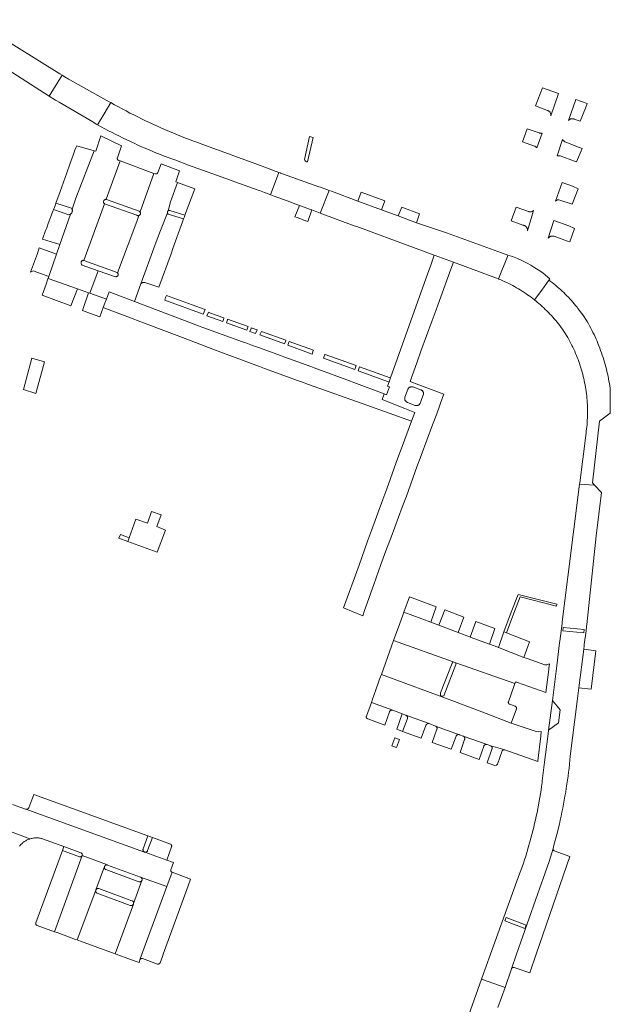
# Model space of a CAD drawing. Extents: x 152825 to 164088, y 457113 to 463005.
# Tile 303 of 364: x 158941 to 159086, y 460988 to 461229. Entities that reach past the tile are written whole.
import ezdxf

# ---------------------------------------------------------------- set-up
doc = ezdxf.new("R2010")
doc.units = 0
doc.header["$LTSCALE"] = 0.5
for name, color, linetype, lineweight in [('B-PV-VH-GESLOTENVERHARDING_BETON-GV', 251, 'CONTINUOUS', 18), ('B-PV-VH-GESLOTENVERHARDING_KUNSTSTOF-GV', 251, 'CONTINUOUS', 18), ('B-PV-VH-ONVERHARD_ZAND-GV', 251, 'CONTINUOUS', 18), ('B-PV-VH-OPENVERHARDING_BETONELEMENT-GV', 251, 'CONTINUOUS', 18), ('B-PV-VH-OPENVERHARDING_BETONSTRAATSTEEN-GV', 251, 'CONTINUOUS', 18), ('B-PV-VH-OPENVERHARDING_STRAATBAKSTEEN-GV', 251, 'CONTINUOUS', 18)]:
    doc.layers.add(name, color=color, linetype=linetype, lineweight=lineweight)

msp = doc.modelspace()

# ---------------------------------------------------------------- linework, layer by layer
at = {"layer": 'B-PV-VH-GESLOTENVERHARDING_BETON-GV', "flags": 128}
msp.add_lwpolyline([(159079.628, 461074.847), (159078.444, 461065.431), (159081.425, 461065.096), (159082.604, 461074.472)], close=True, dxfattribs=at)
at = {"layer": 'B-PV-VH-GESLOTENVERHARDING_KUNSTSTOF-GV', "flags": 128}
for points in [[(158947.234, 461145.407), (158944.175, 461146.255), (158942.082, 461138.583), (158945.154, 461137.629)], [(158975.92, 461107.813), (158973.521, 461108.646), (158972.505, 461105.811), (158969.663, 461106.82), (158967.998, 461102.193), (158967.681, 461101.32), (158974.94, 461098.683), (158976.972, 461104.117), (158974.85, 461104.952)]]:
    msp.add_lwpolyline(points, close=True, dxfattribs=at)
at = {"layer": 'B-PV-VH-ONVERHARD_ZAND-GV', "flags": 128}
for points in [[(158983.495, 461159.378), (158977.17, 461161.668), (158976.982, 461161.177), (158976.78, 461160.5), (158986.193, 461157.067), (158986.67, 461158.224)], [(158987.993, 461157.368), (158987.501, 461157.555), (158987.129, 461156.719), (158990.999, 461155.311), (158991.255, 461156.039), (158991.302, 461156.173)], [(158997.208, 461154.04), (158992.21, 461155.845), (158992.161, 461155.705), (158991.909, 461154.988), (158996.885, 461153.171), (158997.149, 461153.874)], [(158997.695, 461152.874), (158999.07, 461152.373), (158999.418, 461153.241), (158998.007, 461153.751), (158997.945, 461153.576)], [(159006.2, 461149.773), (159006.474, 461150.52), (159006.53, 461150.673), (159000.495, 461152.852), (159000.146, 461151.981)], [(159013.283, 461148.235), (159007.324, 461150.387), (159007.272, 461150.244), (159007.007, 461149.478), (159012.948, 461147.316), (159013.247, 461148.136)], [(159023.761, 461144.455), (159016.113, 461147.213), (159016.074, 461147.105), (159015.785, 461146.277), (159023.417, 461143.523)], [(159032.085, 461141.479), (159024.618, 461144.141), (159024.277, 461143.21), (159031.736, 461140.516), (159031.855, 461140.473), (159032.215, 461141.433)], [(159073.848, 461059.962), (159071.947, 461062.309), (159071.027, 461054.993), (159073.477, 461056.801)]]:
    msp.add_lwpolyline(points, close=True, dxfattribs=at)
at = {"layer": 'B-PV-VH-OPENVERHARDING_BETONELEMENT-GV', "flags": 128}
msp.add_lwpolyline([(159011.789, 461194.468), (159013.216, 461200.458), (159012.309, 461200.671), (159011.042, 461195.048), (159011.145, 461194.85), (159011.303, 461194.609), (159011.544, 461194.477)], close=True, dxfattribs=at)
at = {"layer": 'B-PV-VH-OPENVERHARDING_BETONSTRAATSTEEN-GV', "flags": 128}
for points in [[(158929.688, 461229.359), (158926.834, 461224.186), (158927.934, 461223.511), (158928.842, 461222.953), (158930.9, 461221.666), (158932.423, 461220.683), (158933.623, 461219.976), (158948.414, 461210.626), (158951.592, 461215.726), (158951.018, 461216.098)], [(158952.226, 461215.315), (158951.592, 461215.726), (158948.414, 461210.626), (158949.965, 461209.645), (158950.305, 461209.435), (158950.813, 461209.122), (158959.072, 461204.278), (158959.964, 461203.754), (158960.294, 461203.561), (158961.874, 461206.234), (158963.507, 461208.997), (158963.158, 461209.191), (158953.492, 461214.581), (158953.142, 461214.776), (158952.889, 461214.917), (158952.647, 461215.052), (158952.621, 461215.067), (158952.595, 461215.082), (158952.587, 461215.086), (158952.578, 461215.091), (158952.4, 461215.199)], [(159073.475, 461211.228), (159069.541, 461212.614), (159067.794, 461208.213), (159070.749, 461207.109), (159070.752, 461207.108), (159070.844, 461207.071), (159070.932, 461207.028), (159071.017, 461206.977), (159071.097, 461206.919), (159071.173, 461206.856), (159071.243, 461206.786), (159071.307, 461206.711), (159071.365, 461206.631), (159071.416, 461206.546), (159071.461, 461206.458), (159071.497, 461206.366), (159071.527, 461206.272), (159071.549, 461206.175), (159071.563, 461206.077), (159071.568, 461205.979), (159071.566, 461205.88), (159071.556, 461205.782)], [(159080.479, 461208.76), (159077.684, 461209.745), (159075.891, 461204.657), (159075.963, 461204.728), (159076.04, 461204.794), (159076.122, 461204.853), (159076.209, 461204.905), (159076.299, 461204.951), (159076.393, 461204.99), (159076.489, 461205.02), (159076.588, 461205.044), (159076.688, 461205.059), (159076.789, 461205.066), (159076.89, 461205.066), (159076.991, 461205.057), (159077.091, 461205.041), (159077.189, 461205.016), (159077.285, 461204.984), (159078.754, 461204.439), (159080.049, 461207.683)], [(158964.441, 461208.475), (158963.507, 461208.997), (158961.874, 461206.234), (158960.294, 461203.561), (158961.172, 461203.075), (158962.054, 461202.596), (158962.94, 461202.124), (158963.83, 461201.659), (158964.723, 461201.201), (158965.62, 461200.75), (158966.52, 461200.306), (158967.424, 461199.87), (158968.331, 461199.441), (158969.242, 461199.019), (158970.156, 461198.604), (158971.073, 461198.197), (158971.994, 461197.797), (158972.918, 461197.404), (158973.845, 461197.019), (158974.774, 461196.641), (158975.707, 461196.27), (158976.643, 461195.907), (158977.582, 461195.552), (158978.523, 461195.203), (158979.246, 461194.942), (158982.583, 461193.684), (158983.707, 461193.26), (158991.781, 461190.358), (158992.262, 461190.185), (158993.36, 461189.79), (158993.957, 461189.575), (158999.674, 461187.52), (159000, 461187.403), (159001.232, 461186.949), (159002.371, 461186.529), (159002.71, 461186.404), (159004.811, 461191.856), (159000, 461193.69), (158986.137, 461198.724), (158985.867, 461198.819), (158984.861, 461199.181), (158983.857, 461199.55), (158982.856, 461199.927), (158981.858, 461200.311), (158980.863, 461200.702), (158979.87, 461201.101), (158978.881, 461201.508), (158977.895, 461201.921), (158976.912, 461202.342), (158975.932, 461202.771), (158974.955, 461203.207), (158973.982, 461203.65), (158973.012, 461204.1), (158972.045, 461204.557), (158971.082, 461205.022), (158970.122, 461205.494), (158969.166, 461205.973), (158968.214, 461206.459), (158967.265, 461206.953), (158966.32, 461207.453), (158965.378, 461207.961)], [(159068.701, 461201.578), (159065.744, 461202.578), (159064.587, 461199.393), (159067.529, 461198.323), (159067.538, 461198.32), (159067.63, 461198.285), (159067.719, 461198.243), (159067.804, 461198.193), (159067.885, 461198.137), (159067.96, 461198.075), (159068.031, 461198.006), (159068.096, 461197.932), (159069.392, 461201.548), (159069.293, 461201.528), (159069.194, 461201.517), (159069.094, 461201.513), (159068.994, 461201.517), (159068.895, 461201.53), (159068.797, 461201.55)], [(159005.116, 461191.74), (159004.811, 461191.856), (159002.71, 461186.404), (159002.81, 461186.367), (159003.234, 461186.211), (159003.609, 461186.073), (159007.688, 461184.569), (159008.268, 461184.356), (159009.842, 461183.775), (159010.309, 461183.603), (159011.633, 461183.114), (159011.939, 461183.001), (159012.499, 461182.795), (159012.874, 461182.657), (159014.896, 461181.912), (159017.144, 461187.452), (159016.048, 461187.857), (159015.015, 461188.238), (159014.972, 461188.254), (159014.639, 461188.371), (159005.669, 461191.529), (159005.548, 461191.575), (159005.175, 461191.717)], [(159076.857, 461188.483), (159074.374, 461189.39), (159072.697, 461184.841), (159073.236, 461185.117), (159073.554, 461185.133), (159076.774, 461184.08), (159078.271, 461187.885)], [(158962.506, 461185.267), (158962.43, 461185.277), (158962.391, 461185.277), (158962.33, 461185.277), (158962.23, 461185.261), (158962.135, 461185.23), (158962.046, 461185.183), (158961.965, 461185.124), (158961.895, 461185.052), (158961.837, 461184.97), (158961.793, 461184.88), (158961.763, 461184.783), (158961.75, 461184.684), (158961.752, 461184.583), (158961.77, 461184.485), (158961.804, 461184.39), (158961.852, 461184.302), (158961.913, 461184.222), (158961.981, 461184.159), (158961.986, 461184.154), (158969.916, 461181.348), (158969.97, 461181.316), (158970.059, 461181.279), (158970.153, 461181.257), (158970.25, 461181.251), (158970.346, 461181.261), (158970.395, 461181.275), (158970.439, 461181.287), (158970.527, 461181.328), (158970.607, 461181.382), (158970.677, 461181.449), (158970.734, 461181.527), (158970.778, 461181.613), (158970.808, 461181.705), (158970.822, 461181.8), (158970.82, 461181.897), (158970.802, 461181.992), (158970.769, 461182.083), (158970.721, 461182.167), (158970.717, 461182.172), (158970.66, 461182.242), (158970.587, 461182.306), (158970.505, 461182.357)], [(159031.195, 461175.903), (159042.921, 461171.58), (159043.144, 461171.498), (159047.636, 461169.843), (159057.56, 461166.184), (159057.611, 461166.165), (159057.773, 461166.105), (159057.934, 461166.045), (159058.303, 461165.903), (159058.723, 461165.736), (159060.901, 461171.278), (159061.028, 461171.579), (159059.446, 461172.153), (159045.964, 461177.042), (159038.566, 461179.544), (159034.1, 461181.193), (159029.97, 461182.717), (159024.183, 461184.854), (159017.689, 461187.251), (159017.144, 461187.452), (159014.896, 461181.912), (159023.309, 461178.81), (159023.888, 461178.597), (159030.312, 461176.229)], [(159025.024, 461187.006), (159024.183, 461184.854), (159029.97, 461182.717), (159030.833, 461184.877)], [(158953.599, 461181.621), (158953.702, 461181.694), (158953.797, 461181.781), (158953.881, 461181.879), (158953.951, 461181.986), (158954.008, 461182.101), (158954.05, 461182.223), (158954.076, 461182.349), (158954.087, 461182.477), (158954.081, 461182.605), (158954.06, 461182.732), (158954.026, 461182.848), (158954.023, 461182.855), (158953.972, 461182.973), (158953.906, 461183.083), (158950.041, 461184.342), (158949.758, 461183.555), (158949.668, 461183.305), (158949.438, 461182.768), (158953.247, 461181.483), (158953.364, 461181.513), (158953.484, 461181.559)], [(159010.941, 461180.179), (159011.87, 461179.84), (159012.874, 461182.657), (159012.499, 461182.795), (159011.939, 461183.001), (159011.633, 461183.114), (159010.309, 461183.603), (159009.842, 461183.775), (159008.724, 461180.986), (159009.279, 461180.784), (159010.558, 461180.318)], [(159035.016, 461183.332), (159034.1, 461181.193), (159038.566, 461179.544), (159039.319, 461181.741)], [(159066.069, 461182.285), (159063.045, 461183.366), (159061.816, 461179.99), (159064.692, 461178.931), (159064.749, 461178.927), (159064.846, 461178.914), (159064.941, 461178.893), (159065.034, 461178.864), (159065.125, 461178.828), (159065.212, 461178.784), (159065.296, 461178.733), (159065.375, 461178.676), (159065.449, 461178.612), (159065.518, 461178.543), (159065.58, 461178.468), (159065.637, 461178.389), (159065.686, 461178.304), (159065.729, 461178.217), (159065.764, 461178.126), (159065.792, 461178.032), (159065.812, 461177.936), (159065.824, 461177.839), (159065.828, 461177.742), (159065.825, 461177.644), (159065.813, 461177.547), (159067.332, 461182.547), (159067.295, 461182.514), (159067.216, 461182.452), (159067.132, 461182.397), (159067.045, 461182.348), (159066.953, 461182.307), (159066.859, 461182.273), (159066.762, 461182.247), (159066.663, 461182.229), (159066.563, 461182.218), (159066.463, 461182.216), (159066.363, 461182.221), (159066.263, 461182.235), (159066.165, 461182.256)], [(158977.966, 461182.552), (158977.876, 461182.555), (158977.788, 461182.542), (158977.703, 461182.514), (158977.625, 461182.471), (158977.556, 461182.415), (158977.498, 461182.347), (158977.453, 461182.27), (158977.422, 461182.187), (158977.407, 461182.099), (158977.407, 461182.01), (158977.424, 461181.922), (158977.455, 461181.839), (158977.502, 461181.762), (158977.561, 461181.695), (158977.631, 461181.64), (158981.406, 461180.457), (158981.605, 461180.996), (158981.735, 461181.35), (158977.989, 461182.548)], [(159076.003, 461178.73), (159072.316, 461180.045), (159070.923, 461175.748), (159070.985, 461175.827), (159071.053, 461175.9), (159071.127, 461175.968), (159071.206, 461176.03), (159071.29, 461176.085), (159071.378, 461176.133), (159071.469, 461176.175), (159071.564, 461176.208), (159071.66, 461176.234), (159071.759, 461176.253), (159071.859, 461176.263), (159071.959, 461176.266), (159072.059, 461176.26), (159072.158, 461176.247), (159072.256, 461176.225), (159072.352, 461176.196), (159075.678, 461175.023), (159076.247, 461174.822), (159077.377, 461178.088)], [(159043.144, 461171.498), (159042.921, 461171.58), (159041.98, 461168.869), (159041.387, 461167.163), (159032.235, 461141.489), (159032.215, 461141.433), (159031.855, 461140.473), (159031.474, 461139.456), (159031.934, 461139.264), (159031.199, 461137.321), (159030.654, 461137.528), (159030.157, 461136.158), (159035.734, 461133.964), (159038.199, 461132.998), (159037.335, 461130.801), (159035.052, 461124.637), (159034.021, 461121.83), (159031.311, 461114.25), (159030.347, 461111.586), (159027.53, 461104.019), (159026.571, 461101.353), (159024.466, 461095.519), (159020.667, 461084.995), (159025.372, 461083.099), (159025.805, 461084.356), (159026.566, 461086.423), (159028.112, 461090.78), (159029.83, 461095.62), (159031.334, 461099.635), (159032.364, 461102.359), (159035.095, 461109.752), (159036.105, 461112.449), (159038.665, 461119.595), (159039.692, 461122.406), (159042.516, 461129.925), (159043.547, 461132.632), (159044.947, 461136.602), (159045.254, 461137.47), (159038.462, 461139.996), (159036.991, 461140.543), (159038.736, 461145.362), (159039.676, 461148.052), (159042.437, 461155.568), (159043.378, 461158.155), (159043.805, 461159.33), (159045.618, 461164.308), (159047.016, 461168.143), (159047.636, 461169.843)], [(159067.555, 461160.594), (159069.328, 461163.007), (159071.101, 461165.42), (159071.352, 461165.736), (159069.685, 461167.173), (159069.095, 461167.544), (159068.446, 461167.97), (159067.61, 461168.485), (159066.62, 461169.083), (159065.716, 461169.597), (159064.639, 461170.15), (159063.371, 461170.726), (159062.113, 461171.239), (159061.028, 461171.579), (159060.901, 461171.278), (159058.723, 461165.736), (159058.801, 461165.705), (159059.295, 461165.5), (159059.786, 461165.287), (159060.274, 461165.067), (159060.759, 461164.839), (159061.24, 461164.605), (159061.717, 461164.363), (159062.191, 461164.114), (159062.661, 461163.858), (159063.128, 461163.595), (159063.59, 461163.325), (159064.048, 461163.048), (159064.502, 461162.765), (159064.952, 461162.474), (159065.398, 461162.177), (159065.838, 461161.874), (159066.275, 461161.563), (159066.706, 461161.247), (159067.133, 461160.924)], [(158956.887, 461170.281), (158956.755, 461170.329), (158956.719, 461170.319), (158956.622, 461170.281), (158956.532, 461170.229), (158956.45, 461170.164), (158956.38, 461170.087), (158956.322, 461170), (158956.279, 461169.905), (158956.25, 461169.805), (158956.237, 461169.701), (158956.24, 461169.597), (158956.258, 461169.494), (158956.293, 461169.396), (158956.342, 461169.304), (158956.404, 461169.22), (158956.478, 461169.147), (158960.415, 461167.762), (158964.651, 461166.272), (158964.721, 461166.267), (158964.818, 461166.274), (158964.912, 461166.296), (158965.002, 461166.334), (158965.084, 461166.386), (158965.156, 461166.451), (158965.217, 461166.526), (158965.265, 461166.611), (158965.298, 461166.702), (158965.316, 461166.798), (158965.318, 461166.895), (158965.304, 461166.991), (158965.274, 461167.084), (158965.229, 461167.17), (158965.205, 461167.203), (158965.172, 461167.248), (158965.102, 461167.315)], [(159071.421, 461165.182), (159071.101, 461165.42), (159069.328, 461163.007), (159067.555, 461160.594), (159067.711, 461160.469), (159067.866, 461160.344), (159068.219, 461160.054), (159068.627, 461159.709), (159069.03, 461159.358), (159069.429, 461159.001), (159069.821, 461158.638), (159070.208, 461158.269), (159070.59, 461157.895), (159070.966, 461157.515), (159071.336, 461157.129), (159071.701, 461156.737), (159072.059, 461156.341), (159072.412, 461155.939), (159072.758, 461155.531), (159073.099, 461155.119), (159073.433, 461154.701), (159073.761, 461154.279), (159074.082, 461153.852), (159074.397, 461153.42), (159074.706, 461152.983), (159074.86, 461152.743), (159075.146, 461152.284), (159075.427, 461151.82), (159075.7, 461151.353), (159075.966, 461150.881), (159076.225, 461150.406), (159076.477, 461149.927), (159076.723, 461149.444), (159076.96, 461148.957), (159077.191, 461148.467), (159077.415, 461147.974), (159077.631, 461147.478), (159077.84, 461146.978), (159078.041, 461146.475), (159078.235, 461145.97), (159078.421, 461145.461), (159078.6, 461144.95), (159078.772, 461144.437), (159078.935, 461143.92), (159079.092, 461143.402), (159079.24, 461142.881), (159079.381, 461142.358), (159079.514, 461141.833), (159079.639, 461141.306), (159079.756, 461140.778), (159079.866, 461140.247), (159079.968, 461139.716), (159080.062, 461139.182), (159080.148, 461138.648), (159080.226, 461138.112), (159080.296, 461137.575), (159080.358, 461137.037), (159080.412, 461136.498), (159080.459, 461135.958), (159080.497, 461135.418), (159080.527, 461134.878), (159080.549, 461134.337), (159080.564, 461133.795), (159080.57, 461133.254), (159080.569, 461132.712), (159080.559, 461132.171), (159080.541, 461131.63), (159080.516, 461131.089), (159080.482, 461130.548), (159080.44, 461130.008), (159080.391, 461129.469), (159080.333, 461128.931), (159080.268, 461128.393), (159080.194, 461127.856), (159080.113, 461127.321), (159078.668, 461115.724), (159078.628, 461115.408), (159082.3, 461115.138), (159081.817, 461115.669), (159083.527, 461130.811), (159086.164, 461132.814), (159086.115, 461138.942), (159085.934, 461140.077), (159085.831, 461140.669), (159085.721, 461141.26), (159085.602, 461141.849), (159085.476, 461142.437), (159085.342, 461143.023), (159085.2, 461143.606), (159085.051, 461144.189), (159084.893, 461144.769), (159084.728, 461145.347), (159084.556, 461145.922), (159084.375, 461146.495), (159084.187, 461147.066), (159083.992, 461147.635), (159083.789, 461148.2), (159083.578, 461148.763), (159083.36, 461149.323), (159083.135, 461149.88), (159082.902, 461150.434), (159082.661, 461150.985), (159082.414, 461151.533), (159082.159, 461152.077), (159081.897, 461152.618), (159081.628, 461153.155), (159081.351, 461153.689), (159081.068, 461154.219), (159080.777, 461154.745), (159080.48, 461155.267), (159079.39, 461156.92), (159078.212, 461158.512), (159077.997, 461158.784), (159077.656, 461159.205), (159077.309, 461159.62), (159076.957, 461160.03), (159076.598, 461160.435), (159076.233, 461160.835), (159075.862, 461161.229), (159075.486, 461161.618), (159075.103, 461162.001), (159074.716, 461162.378), (159074.322, 461162.75), (159073.923, 461163.115), (159073.519, 461163.475), (159073.11, 461163.829), (159072.695, 461164.176), (159072.275, 461164.518), (159071.851, 461164.853)], [(159006.025, 461146.639), (159005.155, 461146.921), (159000, 461148.806), (158999.018, 461149.165), (158997.943, 461149.558), (158996.681, 461150.019), (158995.822, 461150.334), (158990.902, 461152.12), (158989.993, 461152.446), (158986.595, 461153.697), (158985.889, 461153.935), (158985.444, 461154.085), (158985.027, 461154.243), (158969.366, 461160.167), (158963.083, 461162.544), (158962.433, 461160.772), (158962.076, 461159.797), (158961.661, 461158.694), (158963.8, 461157.887), (158968.361, 461156.167), (158970.924, 461155.2), (158978.493, 461152.346), (158981.115, 461151.357), (158988.585, 461148.541), (158991.205, 461147.553), (158998.452, 461144.822), (159000, 461144.241), (159001.259, 461143.736), (159006.899, 461141.72), (159008.908, 461141.002), (159010.31, 461140.502), (159012.096, 461139.863), (159026.37, 461134.762), (159037.335, 461130.801), (159038.199, 461132.998), (159035.734, 461133.964), (159030.157, 461136.158), (159030.654, 461137.528), (159023.231, 461140.352), (159022.36, 461140.658), (159013.482, 461143.912), (159012.62, 461144.212)], [(159037.338, 461139.276), (159037.43, 461139.28), (159037.523, 461139.275), (159037.615, 461139.262), (159037.705, 461139.242), (159037.719, 461139.238), (159039.597, 461138.555), (159039.681, 461138.527), (159039.762, 461138.492), (159039.84, 461138.45), (159039.913, 461138.4), (159039.982, 461138.345), (159040.045, 461138.283), (159040.103, 461138.216), (159040.154, 461138.144), (159040.199, 461138.067), (159040.237, 461137.987), (159040.267, 461137.904), (159040.289, 461137.819), (159040.304, 461137.731), (159040.311, 461137.643), (159040.309, 461137.555), (159040.3, 461137.467), (159040.283, 461137.38), (159040.258, 461137.295), (159040.245, 461137.259), (159039.543, 461135.375), (159039.516, 461135.291), (159039.481, 461135.209), (159039.439, 461135.13), (159039.39, 461135.056), (159039.335, 461134.987), (159039.274, 461134.922), (159039.207, 461134.864), (159039.135, 461134.812), (159039.059, 461134.766), (159038.979, 461134.728), (159038.896, 461134.696), (159038.81, 461134.673), (159038.722, 461134.657), (159038.634, 461134.649), (159038.545, 461134.649), (159038.457, 461134.657), (159038.369, 461134.674), (159038.284, 461134.697), (159038.267, 461134.703), (159036.387, 461135.428), (159036.302, 461135.46), (159036.221, 461135.499), (159036.143, 461135.545), (159036.069, 461135.597), (159036.001, 461135.656), (159035.938, 461135.721), (159035.88, 461135.791), (159035.83, 461135.866), (159035.786, 461135.945), (159035.749, 461136.028), (159035.72, 461136.114), (159035.698, 461136.201), (159035.684, 461136.291), (159035.679, 461136.381), (159035.681, 461136.472), (159035.691, 461136.562), (159035.709, 461136.65), (159035.726, 461136.711), (159036.42, 461138.593), (159036.457, 461138.678), (159036.502, 461138.759), (159036.553, 461138.837), (159036.611, 461138.909), (159036.675, 461138.977), (159036.744, 461139.038), (159036.818, 461139.093), (159036.897, 461139.142), (159036.98, 461139.184), (159037.066, 461139.219), (159037.155, 461139.246), (159037.246, 461139.265)], [(159082.3, 461115.138), (159078.628, 461115.408), (159074.364, 461081.557), (159074.315, 461081.16), (159073.77, 461076.821), (159073.72, 461076.425), (159073.013, 461070.797), (159071.947, 461062.309), (159073.848, 461059.962), (159073.477, 461056.801), (159071.027, 461054.993), (159070.914, 461054.092), (159069.962, 461046.507), (159069.465, 461042.553), (159069.409, 461042.127), (159069.282, 461041.21), (159069.147, 461040.295), (159069.005, 461039.381), (159068.854, 461038.468), (159068.696, 461037.557), (159068.53, 461036.647), (159068.355, 461035.739), (159068.174, 461034.832), (159067.984, 461033.927), (159067.786, 461033.023), (159067.581, 461032.121), (159067.367, 461031.221), (159067.146, 461030.323), (159066.918, 461029.426), (159066.681, 461028.532), (159066.437, 461027.64), (159066.185, 461026.75), (159065.925, 461025.862), (159065.658, 461024.977), (159065.383, 461024.093), (159065.1, 461023.212), (159064.81, 461022.334), (159064.512, 461021.458), (159064.207, 461020.585), (159063.894, 461019.715), (159063.574, 461018.847), (159063.246, 461017.982), (159056.726, 461000), (159054.654, 460994.173), (159054.553, 460993.888), (159060.312, 460991.875), (159061.918, 460996.453), (159063.15, 461000), (159067.764, 461013.288), (159071.188, 461022.749), (159072.103, 461025.962), (159072.334, 461026.771), (159073.025, 461029.364), (159073.659, 461031.972), (159073.879, 461032.942), (159074.092, 461033.913), (159074.297, 461034.886), (159074.494, 461035.861), (159074.683, 461036.837), (159074.864, 461037.815), (159075.037, 461038.794), (159075.203, 461039.774), (159075.36, 461040.756), (159075.51, 461041.739), (159075.652, 461042.723), (159075.785, 461043.709), (159075.911, 461044.695), (159076.029, 461045.682), (159076.139, 461046.67), (159076.241, 461047.659), (159076.335, 461048.649), (159076.336, 461048.658), (159078.023, 461062.08), (159078.444, 461065.431), (159079.628, 461074.847), (159079.73, 461075.661), (159079.78, 461076.057), (159080.198, 461079.382), (159080.34, 461080.515), (159080.39, 461080.912), (159082.675, 461102.7), (159083.974, 461113.298)], [(158967.998, 461102.193), (158965.866, 461103.057), (158965.524, 461102.103), (158967.681, 461101.32)], [(159072.994, 461085.919), (159063.515, 461088.29), (159061.79, 461083.929), (159059.997, 461079.135), (159060.64, 461078.885), (159062.47, 461083.683), (159064.018, 461087.712), (159072.934, 461085.427)], [(159079.731, 461079.707), (159074.586, 461080.174), (159074.513, 461079.371), (159079.658, 461078.903)], [(159074.513, 461079.371), (159074.586, 461080.174), (159079.731, 461079.707), (159079.658, 461078.903)], [(159065.464, 461007.167), (159060.624, 461009.049), (159060.306, 461008.234), (159065.146, 461006.351)], [(159060.306, 461008.234), (159060.624, 461009.049), (159065.464, 461007.167), (159065.146, 461006.351)]]:
    msp.add_lwpolyline(points, close=True, dxfattribs=at)
msp.add_lwpolyline([(159058.53, 460986.928), (159060.312, 460991.875), (159054.553, 460993.888), (159048.727, 460977.503)], dxfattribs=at)
at = {"layer": 'B-PV-VH-OPENVERHARDING_STRAATBAKSTEEN-GV', "flags": 128}
for points in [[(158966.171, 461198.385), (158961.106, 461200.864), (158959.817, 461197.107), (158959.432, 461197.216), (158954.967, 461185.562), (158954.026, 461182.848), (158954.06, 461182.732), (158954.081, 461182.605), (158954.087, 461182.477), (158954.076, 461182.349), (158954.05, 461182.223), (158954.008, 461182.101), (158953.951, 461181.986), (158953.881, 461181.879), (158953.797, 461181.781), (158953.702, 461181.694), (158953.599, 461181.621), (158951.012, 461174.163), (158950.198, 461171.816), (158948.288, 461166.313), (158948.13, 461165.858), (158955.319, 461163.302), (158958.086, 461162.318), (158958.373, 461162.215), (158960.415, 461167.762), (158956.478, 461169.147), (158956.404, 461169.22), (158956.342, 461169.304), (158956.293, 461169.396), (158956.258, 461169.494), (158956.24, 461169.597), (158956.237, 461169.701), (158956.25, 461169.805), (158956.279, 461169.905), (158956.322, 461170), (158956.38, 461170.087), (158956.45, 461170.164), (158956.532, 461170.229), (158956.622, 461170.281), (158956.719, 461170.319), (158956.755, 461170.329), (158956.887, 461170.281), (158961.981, 461184.159), (158961.913, 461184.222), (158961.852, 461184.302), (158961.804, 461184.39), (158961.77, 461184.485), (158961.752, 461184.583), (158961.75, 461184.684), (158961.763, 461184.783), (158961.793, 461184.88), (158961.837, 461184.97), (158961.895, 461185.052), (158961.965, 461185.124), (158962.046, 461185.183), (158962.135, 461185.23), (158962.23, 461185.261), (158962.33, 461185.277), (158962.391, 461185.277), (158965.848, 461194.694), (158965.44, 461194.844), (158965.421, 461194.852), (158965.364, 461194.88), (158965.311, 461194.914), (158965.263, 461194.955), (158965.221, 461195.002), (158965.185, 461195.054), (158965.156, 461195.11), (158965.134, 461195.169), (158965.12, 461195.231), (158965.113, 461195.294), (158965.115, 461195.357), (158965.125, 461195.419), (158965.142, 461195.48)], [(159074.484, 461199.903), (159074.46, 461199.948), (159073.127, 461195.942), (159073.175, 461195.954), (159073.273, 461195.972), (159073.372, 461195.981), (159073.472, 461195.983), (159073.571, 461195.976), (159073.67, 461195.961), (159073.767, 461195.939), (159073.862, 461195.909), (159077.396, 461194.652), (159077.889, 461194.477), (159079.266, 461197.731), (159077.717, 461198.333), (159075.098, 461199.366), (159075.075, 461199.376), (159074.984, 461199.42), (159074.898, 461199.47), (159074.815, 461199.528), (159074.737, 461199.592), (159074.665, 461199.662), (159074.598, 461199.738), (159074.538, 461199.818)], [(158959.432, 461197.216), (158955.146, 461198.432), (158954.914, 461197.885), (158954.721, 461197.347), (158954.29, 461196.152), (158953.471, 461193.875), (158952.714, 461191.772), (158951.074, 461187.212), (158950.041, 461184.342), (158953.906, 461183.083), (158953.972, 461182.973), (158954.023, 461182.855), (158954.026, 461182.848), (158954.967, 461185.562)], [(158980.358, 461192.245), (158975.897, 461193.977), (158975.102, 461191.819), (158975.093, 461191.796), (158975.064, 461191.74), (158975.029, 461191.687), (158974.987, 461191.639), (158974.94, 461191.598), (158974.887, 461191.562), (158974.831, 461191.533), (158974.771, 461191.512), (158974.71, 461191.498), (158974.647, 461191.492), (158974.583, 461191.494), (158974.521, 461191.504), (158974.46, 461191.522), (158974.12, 461191.647), (158970.717, 461182.172), (158970.721, 461182.167), (158970.769, 461182.083), (158970.802, 461181.992), (158970.82, 461181.897), (158970.822, 461181.8), (158970.808, 461181.705), (158970.778, 461181.613), (158970.734, 461181.527), (158970.677, 461181.449), (158970.607, 461181.382), (158970.527, 461181.328), (158970.439, 461181.287), (158970.395, 461181.275), (158969.874, 461179.825), (158965.205, 461167.203), (158965.229, 461167.17), (158965.274, 461167.084), (158965.304, 461166.991), (158965.318, 461166.895), (158965.316, 461166.798), (158965.298, 461166.702), (158965.265, 461166.611), (158965.217, 461166.526), (158965.156, 461166.451), (158965.084, 461166.386), (158965.002, 461166.334), (158964.912, 461166.296), (158964.818, 461166.274), (158964.721, 461166.267), (158964.651, 461166.272), (158960.415, 461167.762), (158958.373, 461162.215), (158962.433, 461160.772), (158963.083, 461162.544), (158969.366, 461160.167), (158970.914, 461164.54), (158974.413, 461174.203), (158975.684, 461177.655), (158977.424, 461181.922), (158977.407, 461182.01), (158977.407, 461182.099), (158977.422, 461182.187), (158977.453, 461182.27), (158977.498, 461182.347), (158977.556, 461182.415), (158977.625, 461182.471), (158978.208, 461184.626), (158979.907, 461189.445), (158979.518, 461189.591)], [(158974.12, 461191.647), (158965.848, 461194.694), (158962.391, 461185.277), (158962.43, 461185.277), (158962.506, 461185.267), (158970.505, 461182.357), (158970.587, 461182.306), (158970.66, 461182.242), (158970.717, 461182.172)], [(158984.129, 461187.86), (158979.907, 461189.445), (158978.208, 461184.626), (158977.625, 461182.471), (158977.703, 461182.514), (158977.788, 461182.542), (158977.876, 461182.555), (158977.966, 461182.552), (158977.989, 461182.548), (158981.735, 461181.35)], [(158953.247, 461181.483), (158949.438, 461182.768), (158949.173, 461182.151), (158948.156, 461179.363), (158947.865, 461178.565), (158947.706, 461178.13), (158947.522, 461177.626), (158946.755, 461175.524), (158951.012, 461174.163), (158953.599, 461181.621), (158953.484, 461181.559), (158953.364, 461181.513)], [(158961.986, 461184.154), (158961.981, 461184.159), (158956.887, 461170.281), (158965.102, 461167.315), (158965.172, 461167.248), (158965.205, 461167.203), (158969.874, 461179.825), (158970.395, 461181.275), (158970.346, 461181.261), (158970.25, 461181.251), (158970.153, 461181.257), (158970.059, 461181.279), (158969.97, 461181.316), (158969.916, 461181.348)], [(158977.455, 461181.839), (158977.424, 461181.922), (158975.684, 461177.655), (158974.413, 461174.203), (158970.914, 461164.54), (158971.17, 461164.734), (158971.396, 461164.848), (158971.578, 461164.874), (158971.856, 461164.831), (158975.342, 461163.742), (158978.34, 461171.926), (158978.785, 461173.229), (158981.16, 461179.793), (158981.406, 461180.457), (158977.631, 461181.64), (158977.561, 461181.695), (158977.502, 461181.762)], [(158950.198, 461171.816), (158945.956, 461173.333), (158945.512, 461171.98), (158943.829, 461167.37), (158944.453, 461167.741), (158948.288, 461166.313)], [(158955.319, 461163.302), (158948.13, 461165.858), (158948.089, 461165.738), (158947.628, 461164.44), (158946.664, 461161.728), (158953.669, 461159.103)], [(158958.373, 461162.215), (158958.086, 461162.318), (158956.595, 461158.006), (158958.549, 461157.274), (158960.807, 461156.428), (158961.24, 461157.576), (158961.661, 461158.694), (158962.076, 461159.797), (158962.433, 461160.772)], [(159043.389, 461085.302), (159036.868, 461087.73), (159035.481, 461083.924), (159042.058, 461081.476)], [(159035.23, 461083.235), (159035.224, 461083.218), (159034.469, 461081.154), (159032.944, 461076.981), (159047.605, 461071.777), (159048.226, 461071.557), (159062.694, 461066.422), (159062.787, 461066.679), (159062.889, 461066.791), (159063.067, 461066.821), (159063.2, 461066.779), (159063.368, 461066.725), (159070.354, 461064.251), (159071.062, 461069.908), (159071.088, 461070.115), (159071.225, 461071.254), (159070.556, 461071.02), (159070.102, 461071.021), (159065.723, 461072.557), (159064.927, 461072.867), (159058.69, 461075.295), (159058.541, 461075.353), (159056.462, 461076.123), (159051.766, 461077.863), (159051.153, 461078.091), (159048.782, 461078.973), (159044.052, 461080.734), (159042.058, 461081.476), (159035.481, 461083.924)], [(159050.184, 461082.773), (159045.499, 461084.517), (159044.052, 461080.734), (159048.782, 461078.973)], [(159057.842, 461079.93), (159053.16, 461081.665), (159051.766, 461077.863), (159056.462, 461076.123)], [(159060.64, 461078.885), (159059.997, 461079.135), (159058.69, 461075.295), (159064.927, 461072.867), (159066.346, 461076.664)], [(159032.944, 461076.981), (159029.966, 461068.694), (159047.246, 461062.262), (159054.634, 461059.524), (159061.816, 461056.729), (159063.129, 461060.235), (159063.146, 461060.294), (159063.155, 461060.355), (159063.157, 461060.417), (159063.15, 461060.478), (159063.135, 461060.538), (159063.113, 461060.596), (159063.084, 461060.65), (159063.047, 461060.7), (159063.005, 461060.745), (159062.957, 461060.784), (159062.905, 461060.816), (159062.848, 461060.841), (159062.81, 461060.854), (159061.454, 461061.377), (159061.407, 461061.393), (159061.352, 461061.419), (159061.302, 461061.452), (159061.256, 461061.492), (159061.216, 461061.537), (159061.182, 461061.587), (159061.155, 461061.641), (159061.135, 461061.698), (159061.123, 461061.757), (159061.119, 461061.817), (159061.123, 461061.878), (159061.135, 461061.937), (159061.155, 461061.994), (159062.537, 461065.988), (159062.694, 461066.422), (159048.226, 461071.557), (159048.274, 461071.1), (159045.273, 461063.424), (159044.952, 461063.314), (159044.703, 461063.382), (159044.498, 461063.507), (159044.441, 461063.647), (159044.439, 461063.899), (159044.479, 461064.186), (159047.302, 461071.486), (159047.605, 461071.777)], [(159041.681, 461056.622), (159043.248, 461056.015), (159043.267, 461056.007), (159049.096, 461053.896), (159050.038, 461053.548), (159055.888, 461051.45), (159056.817, 461051.12), (159060.249, 461050.193), (159068.328, 461047.307), (159068.346, 461047.444), (159069.064, 461053.564), (159069.071, 461053.622), (159069.194, 461054.639), (159068.568, 461054.571), (159067.966, 461054.651), (159061.816, 461056.729), (159054.634, 461059.524), (159047.246, 461062.262), (159029.966, 461068.694), (159029.767, 461068.14), (159029.274, 461066.779), (159028.61, 461064.883), (159027.805, 461062.617), (159027.511, 461061.788), (159032.733, 461059.884), (159035.076, 461058.999), (159035.975, 461058.649)], [(159032.733, 461059.884), (159027.511, 461061.788), (159026.28, 461058.441), (159026.259, 461058.385), (159026.246, 461058.327), (159026.241, 461058.267), (159026.243, 461058.207), (159026.254, 461058.148), (159026.272, 461058.092), (159026.298, 461058.038), (159026.331, 461057.988), (159026.37, 461057.942), (159026.415, 461057.903), (159026.465, 461057.87), (159026.518, 461057.843), (159026.575, 461057.824), (159026.609, 461057.817), (159030.776, 461056.271), (159031.931, 461059.505), (159031.933, 461059.512), (159031.96, 461059.576), (159031.994, 461059.638), (159032.035, 461059.695), (159032.082, 461059.747), (159032.135, 461059.793), (159032.193, 461059.833), (159032.255, 461059.866), (159032.32, 461059.892), (159032.388, 461059.911), (159032.457, 461059.921), (159032.527, 461059.924), (159032.597, 461059.918), (159032.666, 461059.905)], [(159035.975, 461058.649), (159035.076, 461058.999), (159033.747, 461055.212), (159035.15, 461054.698), (159036.34, 461057.875), (159036.359, 461057.943), (159036.369, 461058.012), (159036.372, 461058.083), (159036.367, 461058.153), (159036.353, 461058.222), (159036.332, 461058.289), (159036.304, 461058.353), (159036.269, 461058.414), (159036.226, 461058.47), (159036.178, 461058.521), (159036.124, 461058.567), (159036.065, 461058.606), (159036.003, 461058.637)], [(159041.681, 461056.622), (159035.975, 461058.649), (159036.003, 461058.637), (159036.065, 461058.606), (159036.124, 461058.567), (159036.178, 461058.521), (159036.226, 461058.47), (159036.269, 461058.414), (159036.304, 461058.353), (159036.332, 461058.289), (159036.353, 461058.222), (159036.367, 461058.153), (159036.372, 461058.083), (159036.369, 461058.012), (159036.359, 461057.943), (159036.34, 461057.875), (159035.15, 461054.698), (159039.74, 461053.016), (159040.892, 461056.18), (159040.902, 461056.207), (159040.933, 461056.274), (159040.971, 461056.337), (159041.015, 461056.396), (159041.066, 461056.45), (159041.122, 461056.498), (159041.183, 461056.54), (159041.248, 461056.574), (159041.317, 461056.602), (159041.388, 461056.622), (159041.461, 461056.634), (159041.534, 461056.638), (159041.608, 461056.634)], [(159049.096, 461053.896), (159043.267, 461056.007), (159043.33, 461055.978), (159043.388, 461055.941), (159043.441, 461055.898), (159043.489, 461055.848), (159043.531, 461055.794), (159043.567, 461055.735), (159043.595, 461055.672), (159043.616, 461055.607), (159043.629, 461055.539), (159043.634, 461055.471), (159043.631, 461055.402), (159043.62, 461055.334), (159043.602, 461055.268), (159042.435, 461052.015), (159047.079, 461050.3), (159048.315, 461053.511), (159048.321, 461053.532), (159048.346, 461053.596), (159048.378, 461053.656), (159048.417, 461053.712), (159048.463, 461053.764), (159048.514, 461053.81), (159048.57, 461053.849), (159048.63, 461053.882), (159048.693, 461053.907), (159048.76, 461053.925), (159048.827, 461053.935), (159048.896, 461053.937), (159048.964, 461053.931), (159049.031, 461053.918)], [(159034.418, 461052.752), (159033.241, 461053.104), (159032.516, 461051.152), (159033.651, 461050.716)], [(159055.888, 461051.45), (159050.038, 461053.548), (159050.063, 461053.536), (159050.127, 461053.497), (159050.186, 461053.453), (159050.24, 461053.402), (159050.289, 461053.345), (159050.331, 461053.284), (159050.366, 461053.219), (159050.394, 461053.15), (159050.415, 461053.078), (159050.428, 461053.005), (159050.432, 461052.931), (159050.429, 461052.856), (159050.418, 461052.783), (159050.399, 461052.711), (159049.323, 461049.52), (159053.961, 461047.822), (159055.075, 461051.065), (159055.081, 461051.081), (159055.108, 461051.146), (159055.143, 461051.207), (159055.185, 461051.264), (159055.233, 461051.316), (159055.286, 461051.362), (159055.345, 461051.402), (159055.407, 461051.435), (159055.473, 461051.46), (159055.541, 461051.478), (159055.611, 461051.489), (159055.681, 461051.491), (159055.752, 461051.485), (159055.821, 461051.471)], [(159060.249, 461050.193), (159056.817, 461051.12), (159056.862, 461051.097), (159056.92, 461051.06), (159056.974, 461051.017), (159057.022, 461050.968), (159057.065, 461050.913), (159057.1, 461050.854), (159057.129, 461050.791), (159057.15, 461050.725), (159057.163, 461050.657), (159057.168, 461050.589), (159057.166, 461050.52), (159057.155, 461050.451), (159057.137, 461050.385), (159057.111, 461050.321), (159055.917, 461047.019), (159057.792, 461046.361), (159058.19, 461046.389), (159058.467, 461046.676), (159059.58, 461049.916), (159059.875, 461050.15)], [(158954.09, 461035.802), (158944.608, 461039.248), (158943.384, 461035.951), (158943.367, 461035.911), (158943.334, 461035.851), (158943.294, 461035.795), (158943.248, 461035.744), (158943.197, 461035.699), (158943.14, 461035.66), (158943.08, 461035.628), (158943.016, 461035.603), (158942.949, 461035.586), (158942.882, 461035.577), (158942.813, 461035.576), (158942.745, 461035.582), (158942.67, 461035.598), (158971.778, 461025.104), (158971.707, 461025.14), (158971.65, 461025.178), (158971.598, 461025.223), (158971.551, 461025.273), (158971.51, 461025.329), (158971.476, 461025.389), (158971.449, 461025.452), (158971.43, 461025.518), (158971.418, 461025.586), (158971.415, 461025.655), (158971.419, 461025.723), (158971.432, 461025.791), (158971.452, 461025.857), (158972.634, 461029.064), (158966.07, 461031.45)], [(158973.77, 461028.652), (158972.634, 461029.064), (158971.452, 461025.857), (158971.432, 461025.791), (158971.419, 461025.723), (158971.415, 461025.655), (158971.418, 461025.586), (158971.43, 461025.518), (158971.449, 461025.452), (158971.476, 461025.389), (158971.51, 461025.329), (158971.551, 461025.273), (158971.598, 461025.223), (158971.65, 461025.178), (158971.707, 461025.14), (158971.778, 461025.104), (158971.858, 461025.075), (158971.954, 461025.06), (158972.023, 461025.058), (158972.091, 461025.063), (158972.159, 461025.076), (158972.224, 461025.098), (158972.287, 461025.126), (158972.346, 461025.162), (158972.401, 461025.204), (158972.45, 461025.252), (158972.493, 461025.306), (158972.53, 461025.364), (158972.56, 461025.426), (158972.57, 461025.453)], [(158976.21, 461027.765), (158973.77, 461028.652), (158972.57, 461025.453), (158972.56, 461025.426), (158972.53, 461025.364), (158972.493, 461025.306), (158972.45, 461025.252), (158972.401, 461025.204), (158972.346, 461025.162), (158972.287, 461025.126), (158972.224, 461025.098), (158972.159, 461025.076), (158972.091, 461025.063), (158972.023, 461025.058), (158971.954, 461025.06), (158971.858, 461025.075), (158977.266, 461023.125), (158978.441, 461026.411), (158978.459, 461026.472), (158978.47, 461026.535), (158978.472, 461026.599), (158978.466, 461026.662), (158978.453, 461026.725), (158978.432, 461026.785), (158978.403, 461026.842), (158978.368, 461026.895), (158978.326, 461026.943), (158978.278, 461026.986), (158978.226, 461027.022), (158978.17, 461027.052), (158978.162, 461027.055)], [(158956.5, 461024.253), (158956.503, 461024.26), (158956.519, 461024.321), (158956.528, 461024.383), (158956.529, 461024.446), (158956.521, 461024.508), (158956.506, 461024.569), (158956.484, 461024.628), (158956.453, 461024.683), (158956.417, 461024.734), (158956.374, 461024.78), (158956.325, 461024.82), (158956.272, 461024.853), (158956.215, 461024.88), (158956.192, 461024.888), (158951.979, 461026.437), (158951.634, 461025.495), (158955.856, 461023.958), (158955.916, 461023.939), (158955.978, 461023.928), (158956.041, 461023.925), (158956.103, 461023.929), (158956.165, 461023.942), (158956.224, 461023.962), (158956.281, 461023.99), (158956.333, 461024.025), (158956.381, 461024.066), (158956.423, 461024.113), (158956.459, 461024.164), (158956.491, 461024.226)], [(159072.139, 461025.596), (159072.103, 461025.962), (159071.188, 461022.749), (159067.764, 461013.288), (159063.15, 461000), (159061.918, 460996.453), (159061.942, 460996.511), (159061.974, 460996.566), (159062.012, 460996.616), (159062.057, 460996.661), (159062.106, 460996.7), (159062.161, 460996.732), (159062.218, 460996.758), (159062.279, 460996.775), (159062.341, 460996.785), (159062.405, 460996.788), (159062.467, 460996.782), (159062.529, 460996.768), (159062.553, 460996.76), (159066.368, 460995.44), (159067.946, 461000), (159076.242, 461023.976), (159072.415, 461025.354)], [(158955.856, 461023.958), (158951.634, 461025.495), (158945.127, 461007.738), (158945.107, 461007.677), (158945.094, 461007.614), (158945.09, 461007.549), (158945.093, 461007.485), (158945.105, 461007.422), (158945.124, 461007.36), (158945.15, 461007.301), (158945.184, 461007.247), (158945.224, 461007.196), (158945.27, 461007.151), (158945.322, 461007.112), (158945.377, 461007.08), (158945.413, 461007.064), (158949.677, 461005.543), (158956.491, 461024.226), (158956.459, 461024.164), (158956.423, 461024.113), (158956.381, 461024.066), (158956.333, 461024.025), (158956.281, 461023.99), (158956.224, 461023.962), (158956.165, 461023.942), (158956.103, 461023.929), (158956.041, 461023.925), (158955.978, 461023.928), (158955.916, 461023.939)], [(158962.675, 461021.918), (158956.5, 461024.253), (158956.491, 461024.226), (158949.677, 461005.543), (158950.287, 461005.325), (158950.316, 461005.315), (158954.854, 461003.661), (158955.245, 461003.519), (158959.835, 461015.733), (158959.839, 461015.746), (158959.865, 461015.81), (158961.976, 461021.539), (158961.991, 461021.576), (158962.022, 461021.638), (158962.06, 461021.695), (158962.105, 461021.748), (158962.155, 461021.795), (158962.211, 461021.836), (158962.271, 461021.871), (158962.334, 461021.898), (158962.401, 461021.918), (158962.469, 461021.93), (158962.538, 461021.934), (158962.607, 461021.93)], [(158961.956, 461021.473), (158961.976, 461021.539), (158959.865, 461015.81), (158959.897, 461015.87), (158959.937, 461015.927), (158959.983, 461015.978), (158960.034, 461016.024), (158960.091, 461016.063), (158960.151, 461016.096), (158960.215, 461016.121), (158960.282, 461016.139), (158960.35, 461016.149), (158960.418, 461016.151), (158960.487, 461016.145), (158960.555, 461016.132), (158960.62, 461016.11), (158968.71, 461013.125), (158968.753, 461013.11), (158968.815, 461013.08), (158968.874, 461013.044), (158968.928, 461013.001), (158968.977, 461012.952), (158969.019, 461012.898), (158969.056, 461012.839), (158969.085, 461012.777), (158969.106, 461012.711), (158969.12, 461012.644), (158969.126, 461012.575), (158969.125, 461012.506), (158969.115, 461012.438), (158971.175, 461018.135), (158971.144, 461018.074), (158971.106, 461018.017), (158971.062, 461017.964), (158971.012, 461017.917), (158970.957, 461017.876), (158970.898, 461017.842), (158970.834, 461017.815), (158970.769, 461017.795), (158970.701, 461017.784), (158970.633, 461017.78), (158970.564, 461017.784), (158970.497, 461017.796), (158970.431, 461017.816), (158962.321, 461020.779), (158962.299, 461020.788), (158962.237, 461020.82), (158962.179, 461020.858), (158962.127, 461020.903), (158962.079, 461020.953), (158962.038, 461021.009), (158962.004, 461021.069), (158961.976, 461021.132), (158961.957, 461021.198), (158961.945, 461021.266), (158961.941, 461021.335), (158961.944, 461021.405)], [(158962.607, 461021.93), (158962.538, 461021.934), (158962.469, 461021.93), (158962.401, 461021.918), (158962.334, 461021.898), (158962.271, 461021.871), (158962.211, 461021.836), (158962.155, 461021.795), (158962.105, 461021.748), (158962.06, 461021.695), (158962.022, 461021.638), (158961.991, 461021.576), (158961.976, 461021.539), (158961.956, 461021.473), (158961.944, 461021.405), (158961.941, 461021.335), (158961.945, 461021.266), (158961.957, 461021.198), (158961.976, 461021.132), (158962.004, 461021.069), (158962.038, 461021.009), (158962.079, 461020.953), (158962.127, 461020.903), (158962.179, 461020.858), (158962.237, 461020.82), (158962.299, 461020.788), (158962.321, 461020.779), (158970.431, 461017.816), (158970.497, 461017.796), (158970.564, 461017.784), (158970.633, 461017.78), (158970.701, 461017.784), (158970.769, 461017.795), (158970.834, 461017.815), (158970.898, 461017.842), (158970.957, 461017.876), (158971.012, 461017.917), (158971.062, 461017.964), (158971.106, 461018.017), (158971.144, 461018.074), (158971.175, 461018.135), (158971.192, 461018.181), (158971.21, 461018.248), (158971.22, 461018.317), (158971.222, 461018.386), (158971.217, 461018.455), (158971.203, 461018.523), (158971.181, 461018.59), (158971.153, 461018.653), (158971.117, 461018.712), (158971.074, 461018.767), (158971.025, 461018.817), (158970.972, 461018.861), (158970.913, 461018.898), (158970.854, 461018.926), (158970.85, 461018.928), (158970.833, 461018.935), (158962.741, 461021.898), (158962.675, 461021.918)], [(158977.312, 461016.642), (158970.854, 461018.926), (158970.913, 461018.898), (158970.972, 461018.861), (158971.025, 461018.817), (158971.074, 461018.767), (158971.117, 461018.712), (158971.153, 461018.653), (158971.181, 461018.59), (158971.203, 461018.523), (158971.217, 461018.455), (158971.222, 461018.386), (158971.22, 461018.317), (158971.21, 461018.248), (158971.192, 461018.181), (158971.175, 461018.135), (158969.115, 461012.438), (158969.097, 461012.371), (158969.094, 461012.361), (158969.067, 461012.298), (158964.615, 461000.096), (158964.879, 461000), (158968.382, 460998.72), (158970.448, 460997.981), (158970.688, 460998.658), (158971.182, 461000)], [(158983.104, 461018.41), (158978.594, 461020.123), (158977.312, 461016.642), (158971.182, 461000), (158970.688, 460998.658), (158970.714, 460998.717), (158970.747, 460998.771), (158970.787, 460998.822), (158970.833, 460998.867), (158970.884, 460998.906), (158970.939, 460998.938), (158970.999, 460998.963), (158971.06, 460998.981), (158971.124, 460998.991), (158971.188, 460998.993), (158971.252, 460998.987), (158971.314, 460998.973), (158971.327, 460998.969), (158975.013, 460997.609), (158975.076, 460997.595), (158975.141, 460997.59), (158975.205, 460997.592), (158975.269, 460997.602), (158975.331, 460997.62), (158975.391, 460997.646), (158975.446, 460997.679), (158975.498, 460997.718), (158975.544, 460997.763), (158975.584, 460997.814), (158975.618, 460997.869), (158975.641, 460997.92), (158976.197, 460999.488), (158976.383, 461000), (158982.496, 461016.782)], [(158960.487, 461016.145), (158960.418, 461016.151), (158960.35, 461016.149), (158960.282, 461016.139), (158960.215, 461016.121), (158960.151, 461016.096), (158960.091, 461016.063), (158960.034, 461016.024), (158959.983, 461015.978), (158959.937, 461015.927), (158959.897, 461015.87), (158959.865, 461015.81), (158959.839, 461015.746), (158959.835, 461015.733), (158959.819, 461015.666), (158959.81, 461015.598), (158959.809, 461015.529), (158959.817, 461015.46), (158959.832, 461015.393), (158959.855, 461015.328), (158959.885, 461015.266), (158959.922, 461015.208), (158959.966, 461015.155), (158960.016, 461015.107), (158960.07, 461015.065), (158960.13, 461015.03), (158960.18, 461015.007), (158968.307, 461012.004), (158968.372, 461011.982), (158968.44, 461011.967), (158968.508, 461011.961), (158968.578, 461011.962), (158968.646, 461011.972), (158968.713, 461011.989), (158968.777, 461012.014), (158968.838, 461012.046), (158968.895, 461012.085), (158968.947, 461012.13), (158968.994, 461012.181), (158969.034, 461012.237), (158969.067, 461012.298), (158969.094, 461012.361), (158969.097, 461012.371), (158969.115, 461012.438), (158969.125, 461012.506), (158969.126, 461012.575), (158969.12, 461012.644), (158969.106, 461012.711), (158969.085, 461012.777), (158969.056, 461012.839), (158969.019, 461012.898), (158968.977, 461012.952), (158968.928, 461013.001), (158968.874, 461013.044), (158968.815, 461013.08), (158968.753, 461013.11), (158968.71, 461013.125), (158960.62, 461016.11), (158960.555, 461016.132)], [(158959.819, 461015.666), (158959.835, 461015.733), (158955.245, 461003.519), (158956.08, 461003.215), (158964.615, 461000.096), (158969.067, 461012.298), (158969.034, 461012.237), (158968.994, 461012.181), (158968.947, 461012.13), (158968.895, 461012.085), (158968.838, 461012.046), (158968.777, 461012.014), (158968.713, 461011.989), (158968.646, 461011.972), (158968.578, 461011.962), (158968.508, 461011.961), (158968.44, 461011.967), (158968.372, 461011.982), (158968.307, 461012.004), (158960.18, 461015.007), (158960.13, 461015.03), (158960.07, 461015.065), (158960.016, 461015.107), (158959.966, 461015.155), (158959.922, 461015.208), (158959.885, 461015.266), (158959.855, 461015.328), (158959.832, 461015.393), (158959.817, 461015.46), (158959.809, 461015.529), (158959.81, 461015.598)]]:
    msp.add_lwpolyline(points, close=True, dxfattribs=at)
for points in [[(158936.187, 461031.084), (158943.677, 461028.329), (158943.76, 461028.355), (158943.957, 461028.409), (158944.157, 461028.456), (158944.357, 461028.496), (158944.559, 461028.527), (158944.763, 461028.55), (158944.967, 461028.566), (158945.171, 461028.573), (158945.376, 461028.573), (158945.58, 461028.564), (158945.784, 461028.547), (158945.987, 461028.523), (158946.189, 461028.49), (158946.389, 461028.45), (158946.588, 461028.402), (158946.785, 461028.346), (158948.772, 461027.616), (158951.979, 461026.437), (158956.192, 461024.888), (158956.215, 461024.88), (158956.272, 461024.853), (158956.325, 461024.82), (158956.374, 461024.78), (158956.417, 461024.734), (158956.453, 461024.683), (158956.484, 461024.628), (158956.506, 461024.569), (158956.521, 461024.508), (158956.529, 461024.446), (158956.528, 461024.383), (158956.519, 461024.321), (158956.503, 461024.26), (158956.5, 461024.253), (158962.675, 461021.918), (158962.741, 461021.898), (158970.833, 461018.935), (158970.85, 461018.928), (158970.854, 461018.926), (158977.312, 461016.642), (158978.594, 461020.123), (158978.535, 461020.144), (158978.48, 461020.173), (158978.428, 461020.208), (158978.382, 461020.25), (158978.341, 461020.297), (158978.307, 461020.349), (158978.279, 461020.405), (158978.259, 461020.465), (158978.247, 461020.526), (158978.242, 461020.588), (158978.246, 461020.65), (158978.257, 461020.712), (158978.273, 461020.762), (158978.89, 461022.499), (158978.658, 461022.588), (158977.266, 461023.125), (158971.858, 461025.075), (158971.778, 461025.104), (158942.67, 461035.598), (158942.613, 461035.619), (158939.4, 461036.774)], [(158941.109, 461026.528), (158941.236, 461026.688), (158941.37, 461026.842), (158941.51, 461026.992), (158941.656, 461027.135), (158941.807, 461027.273), (158941.963, 461027.405), (158942.124, 461027.531), (158942.291, 461027.65), (158942.461, 461027.763), (158942.636, 461027.869), (158942.815, 461027.968), (158942.998, 461028.06), (158943.184, 461028.145), (158943.373, 461028.222), (158943.565, 461028.292), (158943.677, 461028.329), (158936.187, 461031.084)]]:
    msp.add_lwpolyline(points, dxfattribs=at)

doc.saveas('drawing.dxf')
